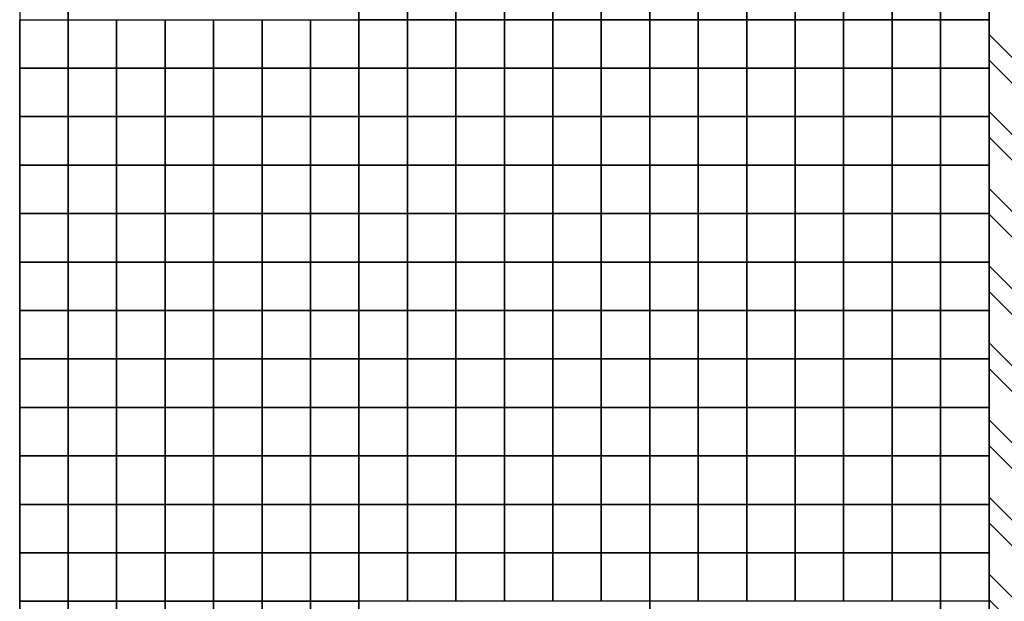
# Model space of a CAD drawing. Header units: millimetres. Extents: x -115474967 to 444143, y -74377 to 241828222.
# Tile 356 of 590: x -102442 to -101426, y 265715 to 266315. Entities that reach past the tile are written whole.
import ezdxf

# ---------------------------------------------------------------- set-up
doc = ezdxf.new("R2010")
doc.units = ezdxf.units.MM
doc.header["$MEASUREMENT"] = 0
for name, color, linetype in [('00-2 Fittings', 8, 'Continuous'), ('00-2 Walls', 4, 'Continuous'), ('00-3 Elev 02', 1, 'Continuous'), ('00-6 H-Brickwork', 9, 'Continuous')]:
    doc.layers.add(name, color=color, linetype=linetype)

msp = doc.modelspace()

# ---------------------------------------------------------------- hatches: boundary and pattern name
at = {"layer": '00-6 H-Brickwork'}
h = msp.add_hatch(dxfattribs=at)
h.set_pattern_fill('ANSI32', color=256, scale=150, angle=450, style=0)
h.set_pattern_definition([(135, (14085.39, 0), (-39.774756, -39.774756), []), (135, (14085.39, 26.517), (-39.774756, -39.774756), [])])
h.paths.add_polyline_path([(-109260.08217, 270268.53784), (-109150.19608, 270268.53422), (-109150.19608, 270383.4416), (-109058.42578, 270383.47371), (-109058.42578, 270268.53422), (-108948.63072, 270268.51248), (-108948.42578, 270498.29396), (-109258.32202, 270498.29396)])
h.paths.add_polyline_path([(-108948.63072, 270153.32183), (-109260.19608, 270153.32183), (-109260.19608, 270268.53422), (-108948.63072, 270268.50592)], flags=17)
h.paths.add_polyline_path([(-107303.97852, 267542.95615), (-110870.91859, 267542.95615), (-110870.92005, 267184.13279), (-111099.69926, 267184.16443), (-111099.73128, 267294.33039), (-110984.13263, 267294.33039), (-110984.89939, 267655.29973), (-109375.20646, 267658.71902), (-109380.86351, 270321.85747), (-109265.86379, 270322.11662), (-109260.19608, 269354.14194), (-108362.03114, 269354.14194), (-108362.03114, 269304.14194), (-109260.19608, 269304.13421), (-109260.19608, 268504.13368), (-108362.03114, 268504.13368), (-108362.03114, 268454.13368), (-109260.19608, 268454.13274), (-109260.19608, 267652.95615), (-107303.89194, 267652.95612)])
h.paths.add_polyline_path([(-109610.86301, 270321.38377), (-109380.86522, 270321.85738), (-109380.62985, 270211.85786), (-109495.02964, 270211.61485), (-109490.45042, 267773.47446), (-111099.66512, 267771.37479), (-111099.74655, 267184.16451), (-111213.89911, 267184.18035), (-111214.81325, 267884.81187), (-109605.69449, 267888.22997), (-109605.6157, 267851.13878)])
h.paths.add_polyline_path([(-107353.18352, 268552.94153), (-107301.93173, 268552.94153), (-107301.93173, 270143.17954), (-107353.18352, 270143.17954)])
h.paths.add_polyline_path([(-106403.79542, 268552.44538), (-106352.21745, 268552.44538), (-106352.21745, 270147.39224), (-106403.79542, 270147.39224)])
h.paths.add_polyline_path([(-105453.77199, 268551.92727), (-105402.20687, 268551.92727), (-105402.20687, 270149.00282), (-105453.77199, 270149.00282)])
h.paths.add_polyline_path([(-101721.713, 270378.88833), (-104503.42654, 270378.88833), (-104503.42654, 270495.68108), (-101721.713, 270495.68108)])
h.paths.add_polyline_path([(-104502.67338, 265155.25751), (-103861.43127, 265154.83502), (-103861.43127, 265264.83504), (-104392.67338, 265265.18506), (-104392.67338, 267465.18554), (-101441.74628, 267465.18556), (-101441.74628, 265265.18506), (-102761.35902, 265264.11025), (-102761.43151, 265154.11027), (-101331.74628, 265155.18506), (-101331.67713, 267575.18556), (-104392.67338, 267575.18556), (-104392.67338, 270150.61523), (-101831.8551, 270150.61523), (-101832.77079, 268473.49915), (-101722.74451, 268473.49915), (-101721.713, 270378.88429), (-101831.713, 270378.88833), (-101831.713, 270264.78479), (-104393.49383, 270265.61016), (-104393.42654, 270378.88833), (-104503.47702, 270379.97591)])
h.paths.add_polyline_path([(-100822.74451, 268472.94781), (-100772.01697, 268472.94781), (-100772.01697, 270145.76617), (-100822.74451, 270145.76617)])
h.paths.add_polyline_path([(-99872.97549, 268137.32336), (-99456.30081, 268137.09656), (-99456.25182, 268227.09655), (-99762.9244, 268227.26347), (-99761.83551, 270143.99884), (-99436.85793, 270143.99884), (-99436.74422, 270261.68049), (-99871.72212, 270262.10074)])
h.paths.add_polyline_path([(-99871.7221, 270262.13645), (-99761.61102, 270261.99435), (-99761.61102, 270376.99438), (-99546.52198, 270377.10066), (-99546.52198, 270261.68049), (-99436.74421, 270261.68296), (-99436.52198, 270491.68034), (-99871.61102, 270491.68034)])
h.paths.add_polyline_path([(-98762.43622, 269126.3182), (-98711.7444, 269126.3182), (-98711.7444, 270143.99884), (-98762.43622, 270143.99884)])
h.paths.add_polyline_path([(-97712.32578, 269126.40399), (-97661.62803, 269126.40399), (-97661.62803, 270143.99884), (-97712.32578, 270143.99884)], flags=17)
h.paths.add_polyline_path([(-97071.53883, 270259.39761), (-96961.52288, 270259.39511), (-96961.41186, 270374.28876), (-96551.35101, 270374.28876), (-96551.35101, 270259.12945), (-96441.43927, 270259.05413), (-96441.34536, 270488.78626), (-97071.52288, 270488.78625)])
h.paths.add_polyline_path([(-96442.59513, 266505.83408), (-96662.59513, 266545.28649), (-96662.59513, 268135.57592), (-98256.30098, 268136.44339), (-98256.252, 268226.44338), (-96661.50193, 268225.57591), (-96661.50193, 270143.99884), (-97071.572, 270143.99884), (-97071.53883, 270259.39511), (-96441.43927, 270259.05214)])
h.paths.add_polyline_path([(-102665.60228, 263929.62036), (-102665.6022, 264149.62036), (-99866.75339, 264149.62036), (-99866.75339, 264827.42455), (-99756.75339, 264827.42455), (-99756.75339, 264149.62036), (-97688.94996, 264149.62036), (-97691.0228, 266182.58981), (-99873.09098, 266182.58981), (-99873.77765, 267068.0994), (-99763.77765, 267068.44231), (-99763.77765, 266403.02968), (-96705.99403, 266403.02968), (-96745.52532, 266182.58981), (-97477.09582, 266182.58981), (-97468.06649, 263929.62036), (-99073.81807, 263929.62036), (-99073.81807, 263840.89071), (-99293.54254, 263840.89071), (-99293.81914, 263929.62036)])
h.paths.add_polyline_path([(-110980.11471, 264159.62015), (-110980.10231, 264274.31633), (-111095.10219, 264274.16628), (-111095.22, 264384.33281), (-110870.91859, 264384.13517), (-110870.91859, 264274.61277), (-105532.3587, 264274.62036), (-105532.3587, 266949.61603), (-105422.3587, 266949.61603), (-105422.3587, 264149.62036), (-103974.10601, 264149.62036), (-103974.10601, 263929.62036), (-105532.3587, 263929.62036), (-109252.28503, 263929.62036), (-109252.28503, 263873.55477), (-109482.16432, 263873.06649), (-109482.1654, 263983.06646), (-109367.46422, 263983.06583), (-109367.46422, 264044.61972), (-105532.3587, 264044.62036), (-105532.3587, 264159.62036)])
h.paths.add_polyline_path([(-111209.65275, 263929.62036), (-111210.24584, 264384.18273), (-111095.24593, 264384.33278), (-111095.24593, 264044.62036), (-109482.52981, 264044.62036), (-109482.1654, 263873.06646), (-109597.16516, 263872.82219), (-109597.16516, 263929.62036)])

# ---------------------------------------------------------------- linework, layer by layer
at = {"layer": '00-2 Fittings', "color": 9, "true_color": 0xc7c8ca}
for points in [[(-102041.74623, 266365.18556), (-102041.74623, 266315.18556), (-102091.74623, 266315.18556), (-102091.74623, 266365.18556)], [(-101991.74623, 266365.18556), (-101991.74623, 266315.18556), (-102041.74623, 266315.18556), (-102041.74623, 266365.18556)], [(-101941.74623, 266365.18556), (-101941.74623, 266315.18556), (-101991.74623, 266315.18556), (-101991.74623, 266365.18556)], [(-101891.74623, 266365.18556), (-101891.74623, 266315.18556), (-101941.74623, 266315.18556), (-101941.74623, 266365.18556)], [(-101841.74623, 266365.18556), (-101841.74623, 266315.18556), (-101891.74623, 266315.18556), (-101891.74623, 266365.18556)], [(-101791.74623, 266365.18556), (-101791.74623, 266315.18556), (-101841.74623, 266315.18556), (-101841.74623, 266365.18556)], [(-101741.74623, 266365.18556), (-101741.74623, 266315.18556), (-101791.74623, 266315.18556), (-101791.74623, 266365.18556)], [(-101691.74623, 266365.18556), (-101691.74623, 266315.18556), (-101741.74623, 266315.18556), (-101741.74623, 266365.18556)], [(-101641.74623, 266365.18556), (-101641.74623, 266315.18556), (-101691.74623, 266315.18556), (-101691.74623, 266365.18556)], [(-101591.74623, 266365.18556), (-101591.74623, 266315.18556), (-101641.74623, 266315.18556), (-101641.74623, 266365.18556)], [(-101541.74623, 266365.18556), (-101541.74623, 266315.18556), (-101591.74623, 266315.18556), (-101591.74623, 266365.18556)], [(-101491.74623, 266365.18556), (-101491.74623, 266315.18556), (-101541.74623, 266315.18556), (-101541.74623, 266365.18556)], [(-101441.74623, 266365.18534), (-101441.74623, 266315.18534), (-101491.74623, 266315.18534), (-101491.74623, 266365.18534)], [(-102391.74623, 266315.18578), (-102391.74623, 266265.18578), (-102441.74623, 266265.18578), (-102441.74623, 266315.18578)], [(-102341.74623, 266315.18578), (-102341.74623, 266265.18578), (-102391.74623, 266265.18578), (-102391.74623, 266315.18578)], [(-102291.74623, 266315.18578), (-102291.74623, 266265.18578), (-102341.74623, 266265.18578), (-102341.74623, 266315.18578)], [(-102241.74623, 266315.18578), (-102241.74623, 266265.18578), (-102291.74623, 266265.18578), (-102291.74623, 266315.18578)], [(-102191.74623, 266315.18578), (-102191.74623, 266265.18578), (-102241.74623, 266265.18578), (-102241.74623, 266315.18578)], [(-102141.74623, 266315.18578), (-102141.74623, 266265.18578), (-102191.74623, 266265.18578), (-102191.74623, 266315.18578)], [(-102091.74623, 266315.18578), (-102091.74623, 266265.18578), (-102141.74623, 266265.18578), (-102141.74623, 266315.18578)], [(-102041.74623, 266315.18556), (-102041.74623, 266265.18556), (-102091.74623, 266265.18556), (-102091.74623, 266315.18556)], [(-101991.74623, 266315.18556), (-101991.74623, 266265.18556), (-102041.74623, 266265.18556), (-102041.74623, 266315.18556)], [(-101941.74623, 266315.18556), (-101941.74623, 266265.18556), (-101991.74623, 266265.18556), (-101991.74623, 266315.18556)], [(-101891.74623, 266315.18556), (-101891.74623, 266265.18556), (-101941.74623, 266265.18556), (-101941.74623, 266315.18556)], [(-101841.74623, 266315.18556), (-101841.74623, 266265.18556), (-101891.74623, 266265.18556), (-101891.74623, 266315.18556)], [(-101791.74623, 266315.18556), (-101791.74623, 266265.18556), (-101841.74623, 266265.18556), (-101841.74623, 266315.18556)], [(-101741.74623, 266315.18556), (-101741.74623, 266265.18556), (-101791.74623, 266265.18556), (-101791.74623, 266315.18556)], [(-101691.74623, 266315.18556), (-101691.74623, 266265.18556), (-101741.74623, 266265.18556), (-101741.74623, 266315.18556)], [(-101641.74623, 266315.18556), (-101641.74623, 266265.18556), (-101691.74623, 266265.18556), (-101691.74623, 266315.18556)], [(-101591.74623, 266315.18556), (-101591.74623, 266265.18556), (-101641.74623, 266265.18556), (-101641.74623, 266315.18556)], [(-101541.74623, 266315.18556), (-101541.74623, 266265.18556), (-101591.74623, 266265.18556), (-101591.74623, 266315.18556)], [(-101491.74623, 266315.18556), (-101491.74623, 266265.18556), (-101541.74623, 266265.18556), (-101541.74623, 266315.18556)], [(-101441.74623, 266315.18534), (-101441.74623, 266265.18534), (-101491.74623, 266265.18534), (-101491.74623, 266315.18534)], [(-102391.74623, 266265.18578), (-102391.74623, 266215.18578), (-102441.74623, 266215.18578), (-102441.74623, 266265.18578)], [(-102341.74623, 266265.18578), (-102341.74623, 266215.18578), (-102391.74623, 266215.18578), (-102391.74623, 266265.18578)], [(-102291.74623, 266265.18578), (-102291.74623, 266215.18578), (-102341.74623, 266215.18578), (-102341.74623, 266265.18578)], [(-102241.74623, 266265.18578), (-102241.74623, 266215.18578), (-102291.74623, 266215.18578), (-102291.74623, 266265.18578)], [(-102191.74623, 266265.18578), (-102191.74623, 266215.18578), (-102241.74623, 266215.18578), (-102241.74623, 266265.18578)], [(-102141.74623, 266265.18578), (-102141.74623, 266215.18578), (-102191.74623, 266215.18578), (-102191.74623, 266265.18578)], [(-102091.74623, 266265.18578), (-102091.74623, 266215.18578), (-102141.74623, 266215.18578), (-102141.74623, 266265.18578)], [(-102041.74623, 266265.18556), (-102041.74623, 266215.18556), (-102091.74623, 266215.18556), (-102091.74623, 266265.18556)], [(-101991.74623, 266265.18556), (-101991.74623, 266215.18556), (-102041.74623, 266215.18556), (-102041.74623, 266265.18556)], [(-101941.74623, 266265.18556), (-101941.74623, 266215.18556), (-101991.74623, 266215.18556), (-101991.74623, 266265.18556)], [(-101891.74623, 266265.18556), (-101891.74623, 266215.18556), (-101941.74623, 266215.18556), (-101941.74623, 266265.18556)], [(-101841.74623, 266265.18556), (-101841.74623, 266215.18556), (-101891.74623, 266215.18556), (-101891.74623, 266265.18556)], [(-101791.74623, 266265.18556), (-101791.74623, 266215.18556), (-101841.74623, 266215.18556), (-101841.74623, 266265.18556)], [(-101741.74623, 266265.18556), (-101741.74623, 266215.18556), (-101791.74623, 266215.18556), (-101791.74623, 266265.18556)], [(-101691.74623, 266265.18556), (-101691.74623, 266215.18556), (-101741.74623, 266215.18556), (-101741.74623, 266265.18556)], [(-101641.74623, 266265.18556), (-101641.74623, 266215.18556), (-101691.74623, 266215.18556), (-101691.74623, 266265.18556)], [(-101591.74623, 266265.18556), (-101591.74623, 266215.18556), (-101641.74623, 266215.18556), (-101641.74623, 266265.18556)], [(-101541.74623, 266265.18556), (-101541.74623, 266215.18556), (-101591.74623, 266215.18556), (-101591.74623, 266265.18556)], [(-101491.74623, 266265.18556), (-101491.74623, 266215.18556), (-101541.74623, 266215.18556), (-101541.74623, 266265.18556)], [(-101441.74623, 266265.18534), (-101441.74623, 266215.18534), (-101491.74623, 266215.18534), (-101491.74623, 266265.18534)], [(-102391.74623, 266215.18578), (-102391.74623, 266165.18578), (-102441.74623, 266165.18578), (-102441.74623, 266215.18578)], [(-102341.74623, 266215.18578), (-102341.74623, 266165.18578), (-102391.74623, 266165.18578), (-102391.74623, 266215.18578)], [(-102291.74623, 266215.18578), (-102291.74623, 266165.18578), (-102341.74623, 266165.18578), (-102341.74623, 266215.18578)], [(-102241.74623, 266215.18578), (-102241.74623, 266165.18578), (-102291.74623, 266165.18578), (-102291.74623, 266215.18578)], [(-102191.74623, 266215.18578), (-102191.74623, 266165.18578), (-102241.74623, 266165.18578), (-102241.74623, 266215.18578)], [(-102141.74623, 266215.18578), (-102141.74623, 266165.18578), (-102191.74623, 266165.18578), (-102191.74623, 266215.18578)], [(-102091.74623, 266215.18578), (-102091.74623, 266165.18578), (-102141.74623, 266165.18578), (-102141.74623, 266215.18578)], [(-102041.74623, 266215.18556), (-102041.74623, 266165.18556), (-102091.74623, 266165.18556), (-102091.74623, 266215.18556)], [(-101991.74623, 266215.18556), (-101991.74623, 266165.18556), (-102041.74623, 266165.18556), (-102041.74623, 266215.18556)], [(-101941.74623, 266215.18556), (-101941.74623, 266165.18556), (-101991.74623, 266165.18556), (-101991.74623, 266215.18556)], [(-101891.74623, 266215.18556), (-101891.74623, 266165.18556), (-101941.74623, 266165.18556), (-101941.74623, 266215.18556)], [(-101841.74623, 266215.18556), (-101841.74623, 266165.18556), (-101891.74623, 266165.18556), (-101891.74623, 266215.18556)], [(-101791.74623, 266215.18556), (-101791.74623, 266165.18556), (-101841.74623, 266165.18556), (-101841.74623, 266215.18556)], [(-101741.74623, 266215.18556), (-101741.74623, 266165.18556), (-101791.74623, 266165.18556), (-101791.74623, 266215.18556)], [(-101691.74623, 266215.18556), (-101691.74623, 266165.18556), (-101741.74623, 266165.18556), (-101741.74623, 266215.18556)], [(-101641.74623, 266215.18556), (-101641.74623, 266165.18556), (-101691.74623, 266165.18556), (-101691.74623, 266215.18556)], [(-101591.74623, 266215.18556), (-101591.74623, 266165.18556), (-101641.74623, 266165.18556), (-101641.74623, 266215.18556)], [(-101541.74623, 266215.18556), (-101541.74623, 266165.18556), (-101591.74623, 266165.18556), (-101591.74623, 266215.18556)], [(-101491.74623, 266215.18556), (-101491.74623, 266165.18556), (-101541.74623, 266165.18556), (-101541.74623, 266215.18556)], [(-101441.74623, 266215.18534), (-101441.74623, 266165.18534), (-101491.74623, 266165.18534), (-101491.74623, 266215.18534)], [(-102391.74623, 266165.18578), (-102391.74623, 266115.18578), (-102441.74623, 266115.18578), (-102441.74623, 266165.18578)], [(-102341.74623, 266165.18578), (-102341.74623, 266115.18578), (-102391.74623, 266115.18578), (-102391.74623, 266165.18578)], [(-102291.74623, 266165.18578), (-102291.74623, 266115.18578), (-102341.74623, 266115.18578), (-102341.74623, 266165.18578)], [(-102241.74623, 266165.18578), (-102241.74623, 266115.18578), (-102291.74623, 266115.18578), (-102291.74623, 266165.18578)], [(-102191.74623, 266165.18578), (-102191.74623, 266115.18578), (-102241.74623, 266115.18578), (-102241.74623, 266165.18578)], [(-102141.74623, 266165.18578), (-102141.74623, 266115.18578), (-102191.74623, 266115.18578), (-102191.74623, 266165.18578)], [(-102091.74623, 266165.18578), (-102091.74623, 266115.18578), (-102141.74623, 266115.18578), (-102141.74623, 266165.18578)], [(-102041.74623, 266165.18556), (-102041.74623, 266115.18556), (-102091.74623, 266115.18556), (-102091.74623, 266165.18556)], [(-101991.74623, 266165.18556), (-101991.74623, 266115.18556), (-102041.74623, 266115.18556), (-102041.74623, 266165.18556)], [(-101941.74623, 266165.18556), (-101941.74623, 266115.18556), (-101991.74623, 266115.18556), (-101991.74623, 266165.18556)], [(-101891.74623, 266165.18556), (-101891.74623, 266115.18556), (-101941.74623, 266115.18556), (-101941.74623, 266165.18556)], [(-101841.74623, 266165.18556), (-101841.74623, 266115.18556), (-101891.74623, 266115.18556), (-101891.74623, 266165.18556)], [(-101791.74623, 266165.18556), (-101791.74623, 266115.18556), (-101841.74623, 266115.18556), (-101841.74623, 266165.18556)], [(-101741.74623, 266165.18556), (-101741.74623, 266115.18556), (-101791.74623, 266115.18556), (-101791.74623, 266165.18556)], [(-101691.74623, 266165.18556), (-101691.74623, 266115.18556), (-101741.74623, 266115.18556), (-101741.74623, 266165.18556)], [(-101641.74623, 266165.18556), (-101641.74623, 266115.18556), (-101691.74623, 266115.18556), (-101691.74623, 266165.18556)], [(-101591.74623, 266165.18556), (-101591.74623, 266115.18556), (-101641.74623, 266115.18556), (-101641.74623, 266165.18556)], [(-101541.74623, 266165.18556), (-101541.74623, 266115.18556), (-101591.74623, 266115.18556), (-101591.74623, 266165.18556)], [(-101491.74623, 266165.18556), (-101491.74623, 266115.18556), (-101541.74623, 266115.18556), (-101541.74623, 266165.18556)], [(-101441.74623, 266165.18534), (-101441.74623, 266115.18534), (-101491.74623, 266115.18534), (-101491.74623, 266165.18534)], [(-102391.74623, 266115.18578), (-102391.74623, 266065.18578), (-102441.74623, 266065.18578), (-102441.74623, 266115.18578)], [(-102341.74623, 266115.18578), (-102341.74623, 266065.18578), (-102391.74623, 266065.18578), (-102391.74623, 266115.18578)], [(-102291.74623, 266115.18578), (-102291.74623, 266065.18578), (-102341.74623, 266065.18578), (-102341.74623, 266115.18578)], [(-102241.74623, 266115.18578), (-102241.74623, 266065.18578), (-102291.74623, 266065.18578), (-102291.74623, 266115.18578)], [(-102191.74623, 266115.18578), (-102191.74623, 266065.18578), (-102241.74623, 266065.18578), (-102241.74623, 266115.18578)], [(-102141.74623, 266115.18578), (-102141.74623, 266065.18578), (-102191.74623, 266065.18578), (-102191.74623, 266115.18578)], [(-102091.74623, 266115.18578), (-102091.74623, 266065.18578), (-102141.74623, 266065.18578), (-102141.74623, 266115.18578)], [(-102041.74623, 266115.18556), (-102041.74623, 266065.18556), (-102091.74623, 266065.18556), (-102091.74623, 266115.18556)], [(-101991.74623, 266115.18556), (-101991.74623, 266065.18556), (-102041.74623, 266065.18556), (-102041.74623, 266115.18556)], [(-101941.74623, 266115.18556), (-101941.74623, 266065.18556), (-101991.74623, 266065.18556), (-101991.74623, 266115.18556)], [(-101891.74623, 266115.18556), (-101891.74623, 266065.18556), (-101941.74623, 266065.18556), (-101941.74623, 266115.18556)], [(-101841.74623, 266115.18556), (-101841.74623, 266065.18556), (-101891.74623, 266065.18556), (-101891.74623, 266115.18556)], [(-101791.74623, 266115.18556), (-101791.74623, 266065.18556), (-101841.74623, 266065.18556), (-101841.74623, 266115.18556)], [(-101741.74623, 266115.18556), (-101741.74623, 266065.18556), (-101791.74623, 266065.18556), (-101791.74623, 266115.18556)], [(-101691.74623, 266115.18556), (-101691.74623, 266065.18556), (-101741.74623, 266065.18556), (-101741.74623, 266115.18556)], [(-101641.74623, 266115.18556), (-101641.74623, 266065.18556), (-101691.74623, 266065.18556), (-101691.74623, 266115.18556)], [(-101591.74623, 266115.18556), (-101591.74623, 266065.18556), (-101641.74623, 266065.18556), (-101641.74623, 266115.18556)], [(-101541.74623, 266115.18556), (-101541.74623, 266065.18556), (-101591.74623, 266065.18556), (-101591.74623, 266115.18556)], [(-101491.74623, 266115.18556), (-101491.74623, 266065.18556), (-101541.74623, 266065.18556), (-101541.74623, 266115.18556)], [(-101441.74623, 266115.18534), (-101441.74623, 266065.18534), (-101491.74623, 266065.18534), (-101491.74623, 266115.18534)], [(-102391.74623, 266065.18578), (-102391.74623, 266015.18578), (-102441.74623, 266015.18578), (-102441.74623, 266065.18578)], [(-102341.74623, 266065.18578), (-102341.74623, 266015.18578), (-102391.74623, 266015.18578), (-102391.74623, 266065.18578)], [(-102291.74623, 266065.18578), (-102291.74623, 266015.18578), (-102341.74623, 266015.18578), (-102341.74623, 266065.18578)], [(-102241.74623, 266065.18578), (-102241.74623, 266015.18578), (-102291.74623, 266015.18578), (-102291.74623, 266065.18578)], [(-102191.74623, 266065.18578), (-102191.74623, 266015.18578), (-102241.74623, 266015.18578), (-102241.74623, 266065.18578)], [(-102141.74623, 266065.18578), (-102141.74623, 266015.18578), (-102191.74623, 266015.18578), (-102191.74623, 266065.18578)], [(-102091.74623, 266065.18578), (-102091.74623, 266015.18578), (-102141.74623, 266015.18578), (-102141.74623, 266065.18578)], [(-102041.74623, 266065.18556), (-102041.74623, 266015.18556), (-102091.74623, 266015.18556), (-102091.74623, 266065.18556)], [(-101991.74623, 266065.18556), (-101991.74623, 266015.18556), (-102041.74623, 266015.18556), (-102041.74623, 266065.18556)], [(-101941.74623, 266065.18556), (-101941.74623, 266015.18556), (-101991.74623, 266015.18556), (-101991.74623, 266065.18556)], [(-101891.74623, 266065.18556), (-101891.74623, 266015.18556), (-101941.74623, 266015.18556), (-101941.74623, 266065.18556)], [(-101841.74623, 266065.18556), (-101841.74623, 266015.18556), (-101891.74623, 266015.18556), (-101891.74623, 266065.18556)], [(-101791.74623, 266065.18556), (-101791.74623, 266015.18556), (-101841.74623, 266015.18556), (-101841.74623, 266065.18556)], [(-101741.74623, 266065.18556), (-101741.74623, 266015.18556), (-101791.74623, 266015.18556), (-101791.74623, 266065.18556)], [(-101691.74623, 266065.18556), (-101691.74623, 266015.18556), (-101741.74623, 266015.18556), (-101741.74623, 266065.18556)], [(-101641.74623, 266065.18556), (-101641.74623, 266015.18556), (-101691.74623, 266015.18556), (-101691.74623, 266065.18556)], [(-101591.74623, 266065.18556), (-101591.74623, 266015.18556), (-101641.74623, 266015.18556), (-101641.74623, 266065.18556)], [(-101541.74623, 266065.18556), (-101541.74623, 266015.18556), (-101591.74623, 266015.18556), (-101591.74623, 266065.18556)], [(-101491.74623, 266065.18556), (-101491.74623, 266015.18556), (-101541.74623, 266015.18556), (-101541.74623, 266065.18556)], [(-101441.74623, 266065.18534), (-101441.74623, 266015.18534), (-101491.74623, 266015.18534), (-101491.74623, 266065.18534)], [(-102391.74623, 266015.18578), (-102391.74623, 265965.18578), (-102441.74623, 265965.18578), (-102441.74623, 266015.18578)], [(-102341.74623, 266015.18578), (-102341.74623, 265965.18578), (-102391.74623, 265965.18578), (-102391.74623, 266015.18578)], [(-102291.74623, 266015.18578), (-102291.74623, 265965.18578), (-102341.74623, 265965.18578), (-102341.74623, 266015.18578)], [(-102241.74623, 266015.18578), (-102241.74623, 265965.18578), (-102291.74623, 265965.18578), (-102291.74623, 266015.18578)], [(-102191.74623, 266015.18578), (-102191.74623, 265965.18578), (-102241.74623, 265965.18578), (-102241.74623, 266015.18578)], [(-102141.74623, 266015.18578), (-102141.74623, 265965.18578), (-102191.74623, 265965.18578), (-102191.74623, 266015.18578)], [(-102091.74623, 266015.18578), (-102091.74623, 265965.18578), (-102141.74623, 265965.18578), (-102141.74623, 266015.18578)], [(-102041.74623, 266015.18556), (-102041.74623, 265965.18556), (-102091.74623, 265965.18556), (-102091.74623, 266015.18556)], [(-101991.74623, 266015.18556), (-101991.74623, 265965.18556), (-102041.74623, 265965.18556), (-102041.74623, 266015.18556)], [(-101941.74623, 266015.18556), (-101941.74623, 265965.18556), (-101991.74623, 265965.18556), (-101991.74623, 266015.18556)], [(-101891.74623, 266015.18556), (-101891.74623, 265965.18556), (-101941.74623, 265965.18556), (-101941.74623, 266015.18556)], [(-101841.74623, 266015.18556), (-101841.74623, 265965.18556), (-101891.74623, 265965.18556), (-101891.74623, 266015.18556)], [(-101791.74623, 266015.18556), (-101791.74623, 265965.18556), (-101841.74623, 265965.18556), (-101841.74623, 266015.18556)], [(-101741.74623, 266015.18556), (-101741.74623, 265965.18556), (-101791.74623, 265965.18556), (-101791.74623, 266015.18556)], [(-101691.74623, 266015.18556), (-101691.74623, 265965.18556), (-101741.74623, 265965.18556), (-101741.74623, 266015.18556)], [(-101641.74623, 266015.18556), (-101641.74623, 265965.18556), (-101691.74623, 265965.18556), (-101691.74623, 266015.18556)], [(-101591.74623, 266015.18556), (-101591.74623, 265965.18556), (-101641.74623, 265965.18556), (-101641.74623, 266015.18556)], [(-101541.74623, 266015.18556), (-101541.74623, 265965.18556), (-101591.74623, 265965.18556), (-101591.74623, 266015.18556)], [(-101491.74623, 266015.18556), (-101491.74623, 265965.18556), (-101541.74623, 265965.18556), (-101541.74623, 266015.18556)], [(-101441.74623, 266015.18534), (-101441.74623, 265965.18534), (-101491.74623, 265965.18534), (-101491.74623, 266015.18534)], [(-102391.74623, 265965.18578), (-102391.74623, 265915.18578), (-102441.74623, 265915.18578), (-102441.74623, 265965.18578)], [(-102341.74623, 265965.18578), (-102341.74623, 265915.18578), (-102391.74623, 265915.18578), (-102391.74623, 265965.18578)], [(-102291.74623, 265965.18578), (-102291.74623, 265915.18578), (-102341.74623, 265915.18578), (-102341.74623, 265965.18578)], [(-102241.74623, 265965.18578), (-102241.74623, 265915.18578), (-102291.74623, 265915.18578), (-102291.74623, 265965.18578)], [(-102191.74623, 265965.18578), (-102191.74623, 265915.18578), (-102241.74623, 265915.18578), (-102241.74623, 265965.18578)], [(-102141.74623, 265965.18578), (-102141.74623, 265915.18578), (-102191.74623, 265915.18578), (-102191.74623, 265965.18578)], [(-102091.74623, 265965.18578), (-102091.74623, 265915.18578), (-102141.74623, 265915.18578), (-102141.74623, 265965.18578)], [(-102041.74623, 265965.18556), (-102041.74623, 265915.18556), (-102091.74623, 265915.18556), (-102091.74623, 265965.18556)], [(-101991.74623, 265965.18556), (-101991.74623, 265915.18556), (-102041.74623, 265915.18556), (-102041.74623, 265965.18556)], [(-101941.74623, 265965.18556), (-101941.74623, 265915.18556), (-101991.74623, 265915.18556), (-101991.74623, 265965.18556)], [(-101891.74623, 265965.18556), (-101891.74623, 265915.18556), (-101941.74623, 265915.18556), (-101941.74623, 265965.18556)], [(-101841.74623, 265965.18556), (-101841.74623, 265915.18556), (-101891.74623, 265915.18556), (-101891.74623, 265965.18556)], [(-101791.74623, 265965.18556), (-101791.74623, 265915.18556), (-101841.74623, 265915.18556), (-101841.74623, 265965.18556)], [(-101741.74623, 265965.18556), (-101741.74623, 265915.18556), (-101791.74623, 265915.18556), (-101791.74623, 265965.18556)], [(-101691.74623, 265965.18556), (-101691.74623, 265915.18556), (-101741.74623, 265915.18556), (-101741.74623, 265965.18556)], [(-101641.74623, 265965.18556), (-101641.74623, 265915.18556), (-101691.74623, 265915.18556), (-101691.74623, 265965.18556)], [(-101591.74623, 265965.18556), (-101591.74623, 265915.18556), (-101641.74623, 265915.18556), (-101641.74623, 265965.18556)], [(-101541.74623, 265965.18556), (-101541.74623, 265915.18556), (-101591.74623, 265915.18556), (-101591.74623, 265965.18556)], [(-101491.74623, 265965.18556), (-101491.74623, 265915.18556), (-101541.74623, 265915.18556), (-101541.74623, 265965.18556)], [(-101441.74623, 265965.18534), (-101441.74623, 265915.18534), (-101491.74623, 265915.18534), (-101491.74623, 265965.18534)], [(-102391.74623, 265915.18578), (-102391.74623, 265865.18578), (-102441.74623, 265865.18578), (-102441.74623, 265915.18578)], [(-102341.74623, 265915.18578), (-102341.74623, 265865.18578), (-102391.74623, 265865.18578), (-102391.74623, 265915.18578)], [(-102291.74623, 265915.18578), (-102291.74623, 265865.18578), (-102341.74623, 265865.18578), (-102341.74623, 265915.18578)], [(-102241.74623, 265915.18578), (-102241.74623, 265865.18578), (-102291.74623, 265865.18578), (-102291.74623, 265915.18578)], [(-102191.74623, 265915.18578), (-102191.74623, 265865.18578), (-102241.74623, 265865.18578), (-102241.74623, 265915.18578)], [(-102141.74623, 265915.18578), (-102141.74623, 265865.18578), (-102191.74623, 265865.18578), (-102191.74623, 265915.18578)], [(-102091.74623, 265915.18578), (-102091.74623, 265865.18578), (-102141.74623, 265865.18578), (-102141.74623, 265915.18578)], [(-102041.74623, 265915.18556), (-102041.74623, 265865.18556), (-102091.74623, 265865.18556), (-102091.74623, 265915.18556)], [(-101991.74623, 265915.18556), (-101991.74623, 265865.18556), (-102041.74623, 265865.18556), (-102041.74623, 265915.18556)], [(-101941.74623, 265915.18556), (-101941.74623, 265865.18556), (-101991.74623, 265865.18556), (-101991.74623, 265915.18556)], [(-101891.74623, 265915.18556), (-101891.74623, 265865.18556), (-101941.74623, 265865.18556), (-101941.74623, 265915.18556)], [(-101841.74623, 265915.18556), (-101841.74623, 265865.18556), (-101891.74623, 265865.18556), (-101891.74623, 265915.18556)], [(-101791.74623, 265915.18556), (-101791.74623, 265865.18556), (-101841.74623, 265865.18556), (-101841.74623, 265915.18556)], [(-101741.74623, 265915.18556), (-101741.74623, 265865.18556), (-101791.74623, 265865.18556), (-101791.74623, 265915.18556)], [(-101691.74623, 265915.18556), (-101691.74623, 265865.18556), (-101741.74623, 265865.18556), (-101741.74623, 265915.18556)], [(-101641.74623, 265915.18556), (-101641.74623, 265865.18556), (-101691.74623, 265865.18556), (-101691.74623, 265915.18556)], [(-101591.74623, 265915.18556), (-101591.74623, 265865.18556), (-101641.74623, 265865.18556), (-101641.74623, 265915.18556)], [(-101541.74623, 265915.18556), (-101541.74623, 265865.18556), (-101591.74623, 265865.18556), (-101591.74623, 265915.18556)], [(-101491.74623, 265915.18556), (-101491.74623, 265865.18556), (-101541.74623, 265865.18556), (-101541.74623, 265915.18556)], [(-101441.74623, 265915.18534), (-101441.74623, 265865.18534), (-101491.74623, 265865.18534), (-101491.74623, 265915.18534)], [(-102391.74623, 265865.18578), (-102391.74623, 265815.18578), (-102441.74623, 265815.18578), (-102441.74623, 265865.18578)], [(-102341.74623, 265865.18578), (-102341.74623, 265815.18578), (-102391.74623, 265815.18578), (-102391.74623, 265865.18578)], [(-102291.74623, 265865.18578), (-102291.74623, 265815.18578), (-102341.74623, 265815.18578), (-102341.74623, 265865.18578)], [(-102241.74623, 265865.18578), (-102241.74623, 265815.18578), (-102291.74623, 265815.18578), (-102291.74623, 265865.18578)], [(-102191.74623, 265865.18578), (-102191.74623, 265815.18578), (-102241.74623, 265815.18578), (-102241.74623, 265865.18578)], [(-102141.74623, 265865.18578), (-102141.74623, 265815.18578), (-102191.74623, 265815.18578), (-102191.74623, 265865.18578)], [(-102091.74623, 265865.18578), (-102091.74623, 265815.18578), (-102141.74623, 265815.18578), (-102141.74623, 265865.18578)], [(-102041.74623, 265865.18556), (-102041.74623, 265815.18556), (-102091.74623, 265815.18556), (-102091.74623, 265865.18556)], [(-101991.74623, 265865.18556), (-101991.74623, 265815.18556), (-102041.74623, 265815.18556), (-102041.74623, 265865.18556)], [(-101941.74623, 265865.18556), (-101941.74623, 265815.18556), (-101991.74623, 265815.18556), (-101991.74623, 265865.18556)], [(-101891.74623, 265865.18556), (-101891.74623, 265815.18556), (-101941.74623, 265815.18556), (-101941.74623, 265865.18556)], [(-101841.74623, 265865.18556), (-101841.74623, 265815.18556), (-101891.74623, 265815.18556), (-101891.74623, 265865.18556)], [(-101791.74623, 265865.18556), (-101791.74623, 265815.18556), (-101841.74623, 265815.18556), (-101841.74623, 265865.18556)], [(-101741.74623, 265865.18556), (-101741.74623, 265815.18556), (-101791.74623, 265815.18556), (-101791.74623, 265865.18556)], [(-101691.74623, 265865.18556), (-101691.74623, 265815.18556), (-101741.74623, 265815.18556), (-101741.74623, 265865.18556)], [(-101641.74623, 265865.18556), (-101641.74623, 265815.18556), (-101691.74623, 265815.18556), (-101691.74623, 265865.18556)], [(-101591.74623, 265865.18556), (-101591.74623, 265815.18556), (-101641.74623, 265815.18556), (-101641.74623, 265865.18556)], [(-101541.74623, 265865.18556), (-101541.74623, 265815.18556), (-101591.74623, 265815.18556), (-101591.74623, 265865.18556)], [(-101491.74623, 265865.18556), (-101491.74623, 265815.18556), (-101541.74623, 265815.18556), (-101541.74623, 265865.18556)], [(-101441.74623, 265865.18534), (-101441.74623, 265815.18534), (-101491.74623, 265815.18534), (-101491.74623, 265865.18534)], [(-102391.74623, 265815.18578), (-102391.74623, 265765.18578), (-102441.74623, 265765.18578), (-102441.74623, 265815.18578)], [(-102341.74623, 265815.18578), (-102341.74623, 265765.18578), (-102391.74623, 265765.18578), (-102391.74623, 265815.18578)], [(-102291.74623, 265815.18578), (-102291.74623, 265765.18578), (-102341.74623, 265765.18578), (-102341.74623, 265815.18578)], [(-102241.74623, 265815.18578), (-102241.74623, 265765.18578), (-102291.74623, 265765.18578), (-102291.74623, 265815.18578)], [(-102191.74623, 265815.18578), (-102191.74623, 265765.18578), (-102241.74623, 265765.18578), (-102241.74623, 265815.18578)], [(-102141.74623, 265815.18578), (-102141.74623, 265765.18578), (-102191.74623, 265765.18578), (-102191.74623, 265815.18578)], [(-102091.74623, 265815.18578), (-102091.74623, 265765.18578), (-102141.74623, 265765.18578), (-102141.74623, 265815.18578)], [(-102041.74623, 265815.18556), (-102041.74623, 265765.18556), (-102091.74623, 265765.18556), (-102091.74623, 265815.18556)], [(-101991.74623, 265815.18556), (-101991.74623, 265765.18556), (-102041.74623, 265765.18556), (-102041.74623, 265815.18556)], [(-101941.74623, 265815.18556), (-101941.74623, 265765.18556), (-101991.74623, 265765.18556), (-101991.74623, 265815.18556)], [(-101891.74623, 265815.18556), (-101891.74623, 265765.18556), (-101941.74623, 265765.18556), (-101941.74623, 265815.18556)], [(-101841.74623, 265815.18556), (-101841.74623, 265765.18556), (-101891.74623, 265765.18556), (-101891.74623, 265815.18556)], [(-101791.74623, 265815.18556), (-101791.74623, 265765.18556), (-101841.74623, 265765.18556), (-101841.74623, 265815.18556)], [(-101741.74623, 265815.18556), (-101741.74623, 265765.18556), (-101791.74623, 265765.18556), (-101791.74623, 265815.18556)], [(-101691.74623, 265815.18556), (-101691.74623, 265765.18556), (-101741.74623, 265765.18556), (-101741.74623, 265815.18556)], [(-101641.74623, 265815.18556), (-101641.74623, 265765.18556), (-101691.74623, 265765.18556), (-101691.74623, 265815.18556)], [(-101591.74623, 265815.18556), (-101591.74623, 265765.18556), (-101641.74623, 265765.18556), (-101641.74623, 265815.18556)], [(-101541.74623, 265815.18556), (-101541.74623, 265765.18556), (-101591.74623, 265765.18556), (-101591.74623, 265815.18556)], [(-101491.74623, 265815.18556), (-101491.74623, 265765.18556), (-101541.74623, 265765.18556), (-101541.74623, 265815.18556)], [(-101441.74623, 265815.18534), (-101441.74623, 265765.18534), (-101491.74623, 265765.18534), (-101491.74623, 265815.18534)], [(-102391.74623, 265765.18578), (-102391.74623, 265715.18578), (-102441.74623, 265715.18578), (-102441.74623, 265765.18578)], [(-102341.74623, 265765.18578), (-102341.74623, 265715.18578), (-102391.74623, 265715.18578), (-102391.74623, 265765.18578)], [(-102291.74623, 265765.18578), (-102291.74623, 265715.18578), (-102341.74623, 265715.18578), (-102341.74623, 265765.18578)], [(-102241.74623, 265765.18578), (-102241.74623, 265715.18578), (-102291.74623, 265715.18578), (-102291.74623, 265765.18578)], [(-102191.74623, 265765.18578), (-102191.74623, 265715.18578), (-102241.74623, 265715.18578), (-102241.74623, 265765.18578)], [(-102141.74623, 265765.18578), (-102141.74623, 265715.18578), (-102191.74623, 265715.18578), (-102191.74623, 265765.18578)], [(-102091.74623, 265765.18578), (-102091.74623, 265715.18578), (-102141.74623, 265715.18578), (-102141.74623, 265765.18578)], [(-102041.74623, 265765.18556), (-102041.74623, 265715.18556), (-102091.74623, 265715.18556), (-102091.74623, 265765.18556)], [(-101991.74623, 265765.18556), (-101991.74623, 265715.18556), (-102041.74623, 265715.18556), (-102041.74623, 265765.18556)], [(-101941.74623, 265765.18556), (-101941.74623, 265715.18556), (-101991.74623, 265715.18556), (-101991.74623, 265765.18556)], [(-101891.74623, 265765.18556), (-101891.74623, 265715.18556), (-101941.74623, 265715.18556), (-101941.74623, 265765.18556)], [(-101841.74623, 265765.18556), (-101841.74623, 265715.18556), (-101891.74623, 265715.18556), (-101891.74623, 265765.18556)], [(-101791.74623, 265765.18556), (-101791.74623, 265715.18556), (-101841.74623, 265715.18556), (-101841.74623, 265765.18556)], [(-101741.74623, 265765.18556), (-101741.74623, 265715.18556), (-101791.74623, 265715.18556), (-101791.74623, 265765.18556)], [(-101691.74623, 265765.18556), (-101691.74623, 265715.18556), (-101741.74623, 265715.18556), (-101741.74623, 265765.18556)], [(-101641.74623, 265765.18556), (-101641.74623, 265715.18556), (-101691.74623, 265715.18556), (-101691.74623, 265765.18556)], [(-101591.74623, 265765.18556), (-101591.74623, 265715.18556), (-101641.74623, 265715.18556), (-101641.74623, 265765.18556)], [(-101541.74623, 265765.18556), (-101541.74623, 265715.18556), (-101591.74623, 265715.18556), (-101591.74623, 265765.18556)], [(-101491.74623, 265765.18556), (-101491.74623, 265715.18556), (-101541.74623, 265715.18556), (-101541.74623, 265765.18556)], [(-101441.74623, 265765.18534), (-101441.74623, 265715.18534), (-101491.74623, 265715.18534), (-101491.74623, 265765.18534)], [(-102391.74623, 265715.18578), (-102391.74623, 265665.18578), (-102441.74623, 265665.18578), (-102441.74623, 265715.18578)], [(-102341.74623, 265715.18578), (-102341.74623, 265665.18578), (-102391.74623, 265665.18578), (-102391.74623, 265715.18578)], [(-102291.74623, 265715.18578), (-102291.74623, 265665.18578), (-102341.74623, 265665.18578), (-102341.74623, 265715.18578)], [(-102241.74623, 265715.18578), (-102241.74623, 265665.18578), (-102291.74623, 265665.18578), (-102291.74623, 265715.18578)], [(-102191.74623, 265715.18578), (-102191.74623, 265665.18578), (-102241.74623, 265665.18578), (-102241.74623, 265715.18578)], [(-102141.74623, 265715.18578), (-102141.74623, 265665.18578), (-102191.74623, 265665.18578), (-102191.74623, 265715.18578)], [(-102091.74623, 265715.18578), (-102091.74623, 265665.18578), (-102141.74623, 265665.18578), (-102141.74623, 265715.18578)]]:
    msp.add_lwpolyline(points, close=True, dxfattribs=at)
at = {"layer": '00-2 Walls'}
msp.add_line((-101441.74628, 267465.18556), (-101441.74628, 265265.18506), dxfattribs=at)
msp.add_lwpolyline([(-101441.74628, 267463.24128), (-101441.74628, 265263.24172)], dxfattribs=at)
at = {"layer": '00-3 Elev 02'}
for points in [[(-102391.74623, 266215.18578), (-102391.74623, 266515.18578), (-102441.74623, 266515.18578), (-102441.74623, 266215.18578)], [(-102091.74623, 266215.18578), (-102091.74623, 266515.18578), (-102391.74623, 266515.18578), (-102391.74623, 266215.18578)], [(-101791.74623, 266215.18556), (-101791.74623, 266515.18556), (-102091.74623, 266515.18556), (-102091.74623, 266215.18556)], [(-101491.74623, 266215.18556), (-101491.74623, 266515.18556), (-101791.74623, 266515.18556), (-101791.74623, 266215.18556)], [(-101441.74624, 266215.18534), (-101441.74624, 266515.18534), (-101491.74623, 266515.18534), (-101491.74623, 266215.18534)], [(-102391.74623, 265915.18578), (-102391.74623, 266215.18578), (-102441.74623, 266215.18578), (-102441.74623, 265915.18578)], [(-102091.74623, 265915.18578), (-102091.74623, 266215.18578), (-102391.74623, 266215.18578), (-102391.74623, 265915.18578)], [(-101791.74623, 265915.18556), (-101791.74623, 266215.18556), (-102091.74623, 266215.18556), (-102091.74623, 265915.18556)], [(-101491.74623, 265915.18556), (-101491.74623, 266215.18556), (-101791.74623, 266215.18556), (-101791.74623, 265915.18556)], [(-101441.74624, 265915.18534), (-101441.74624, 266215.18534), (-101491.74623, 266215.18534), (-101491.74623, 265915.18534)], [(-102391.74623, 265615.18578), (-102391.74623, 265915.18578), (-102441.74623, 265915.18578), (-102441.74623, 265615.18578)], [(-102091.74623, 265615.18578), (-102091.74623, 265915.18578), (-102391.74623, 265915.18578), (-102391.74623, 265615.18578)], [(-101791.74623, 265615.18556), (-101791.74623, 265915.18556), (-102091.74623, 265915.18556), (-102091.74623, 265615.18556)], [(-101491.74623, 265615.18556), (-101491.74623, 265915.18556), (-101791.74623, 265915.18556), (-101791.74623, 265615.18556)], [(-101441.74623, 265615.18534), (-101441.74623, 265915.18534), (-101491.74623, 265915.18534), (-101491.74623, 265615.18534)]]:
    msp.add_lwpolyline(points, close=True, dxfattribs=at)

doc.saveas('drawing.dxf')
